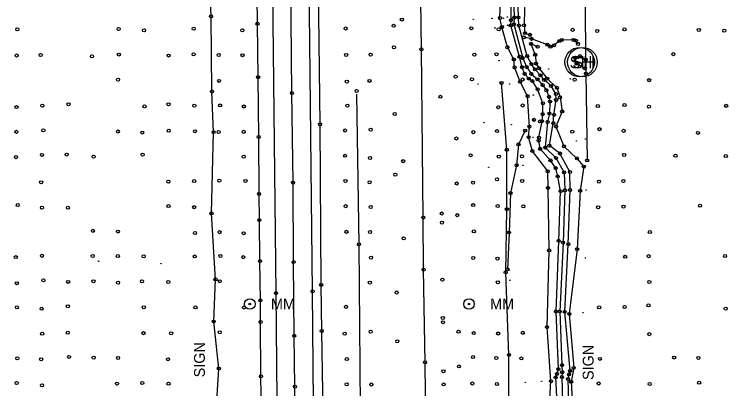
# Model space of a CAD drawing. Extents: x 20503438 to 20508873, y 7964251 to 7984667.
# Drawn here: x 20505218.4 to 20505681.5, y 7981617.9 to 7981861 of the extents above; entities that cross this region are included whole.
import ezdxf

# ---------------------------------------------------------------- set-up
doc = ezdxf.new("R2010")
doc.units = 0
for name, color, linetype in [('SurBreakLine', 7, 'Continuous'), ('SurControl', 7, 'Continuous'), ('SurDrainageArrowDown', 7, 'Continuous'), ('SurDrainageArrowUp', 7, 'Continuous'), ('SurEdgeRoadPaved', 7, 'Continuous'), ('SurEdgeShoulderPaved', 7, 'Continuous'), ('SurFenceWire', 7, 'Continuous'), ('SurNaturalCells', 7, 'Continuous'), ('SurPointsNonDTM', 7, 'Continuous'), ('SurRoadPoints', 7, 'Continuous'), ('SurSurveyPoints', 7, 'Continuous')]:
    doc.layers.add(name, color=color, linetype=linetype)

msp = doc.modelspace()

# ---------------------------------------------------------------- linework, layer by layer
at = {"layer": 'SurBreakLine'}
for points in [[(20505561.36, 7981994.08), (20505558.88, 7981970.37), (20505555.83, 7981944.51), (20505549.98, 7981907.82), (20505549.62, 7981891.93), (20505549, 7981879.91), (20505550.23, 7981869.81), (20505549.51, 7981864.77), (20505549.3, 7981853.83), (20505549.91, 7981848.75), (20505553.2, 7981847.61)], [(20505408.11, 7980905.42), (20505407.63, 7980936.71), (20505407.54, 7980971.82), (20505407.18, 7981004.25), (20505405.74, 7981137.48), (20505404.81, 7981230.91), (20505404.37, 7981260.58), (20505403.32, 7981366.14), (20505402.91, 7981408.02), (20505401.88, 7981507.45), (20505401.57, 7981542.27), (20505401.07, 7981589.57), (20505400.6, 7981619.25), (20505400.16, 7981652.25), (20505399.76, 7981700.07), (20505399.43, 7981751.68), (20505398.64, 7981809.84), (20505397.46, 7981930.08)], [(20505563.86, 7981573.42), (20505566.78, 7981622.74), (20505564.23, 7981657.87), (20505565.61, 7981707.66), (20505564.9, 7981748.28), (20505564.66, 7981759.02), (20505554.73, 7981772.14), (20505552.25, 7981781.22), (20505552.82, 7981788.04), (20505551.65, 7981807.81), (20505546.75, 7981817.2), (20505543.22, 7981826.55), (20505542.71, 7981831.6), (20505538.48, 7981839.55), (20505534.89, 7981852.58), (20505533.66, 7981858.56), (20505534.37, 7981880.13)], [(20505570.92, 7981608.69), (20505569.86, 7981625.19), (20505570.67, 7981627.51), (20505571.6, 7981630.61), (20505570.06, 7981668), (20505571.81, 7981713.91), (20505573.05, 7981746.09), (20505571.17, 7981755.68), (20505569.9, 7981761.05), (20505566.48, 7981766.09), (20505559.8, 7981773.63), (20505559.8, 7981773.63), (20505558.83, 7981778.93), (20505559, 7981780.89), (20505561.03, 7981791.53), (20505561.44, 7981796.09), (20505561.54, 7981803.19), (20505558.11, 7981812.3), (20505554.72, 7981817.59), (20505552.39, 7981819.23), (20505549.7, 7981822.3), (20505547.99, 7981826.64), (20505546.36, 7981833.4), (20505540.74, 7981853.78), (20505540.86, 7981857.16), (20505540.73, 7981881.04)], [(20505578.3, 7981608.17), (20505577.86, 7981624.18), (20505578.57, 7981627.18), (20505579.25, 7981629.48), (20505575.75, 7981667.77), (20505578.05, 7981711.71), (20505579.17, 7981746.83), (20505579.12, 7981758.61), (20505572.6, 7981770.58), (20505565.76, 7981775.72), (20505568.3, 7981790.29), (20505568.3, 7981790.29), (20505568.71, 7981795.69), (20505570.16, 7981805.32), (20505570, 7981809.21), (20505566.85, 7981814.41), (20505562.3, 7981818.32), (20505560.02, 7981821.34), (20505556.42, 7981825.24), (20505554.12, 7981828.61), (20505551.34, 7981833.87), (20505546.04, 7981853.65), (20505545.64, 7981858.92), (20505545.16, 7981880.55)], [(20505487.04, 7981413.82), (20505486.29, 7981483.59), (20505486.25, 7981511.58), (20505485.87, 7981557.58), (20505485.61, 7981586.22), (20505485.3, 7981614.22), (20505485.03, 7981634.98), (20505484.16, 7981695.21), (20505483.94, 7981729.03), (20505482.66, 7981838.18), (20505482.35, 7981869.99)], [(20505558.15, 7981839.87), (20505553.79, 7981841.78), (20505556.51, 7981834.7), (20505557.14, 7981828.99), (20505559.04, 7981825.86), (20505564.31, 7981819.21), (20505570.63, 7981813.3), (20505572.67, 7981807.07), (20505574.06, 7981797.9), (20505570.02, 7981788.1)], [(20505570.02, 7981788.1), (20505575.22, 7981775.27), (20505583.62, 7981767.39), (20505588.14, 7981762.05), (20505585.73, 7981746.39), (20505583.8, 7981708.52), (20505578.66, 7981666.45), (20505581.55, 7981631.4), (20505579.89, 7981622.34), (20505580.64, 7981610.95), (20505575.95, 7981568.33), (20505579.38, 7981522.06), (20505583.47, 7981507.21), (20505590.83, 7981496.08), (20505592.59, 7981491.57), (20505599.89, 7981469.64), (20505607.76, 7981439.55), (20505616.11, 7981427)]]:
    msp.add_lwpolyline(points, dxfattribs=at)
msp.add_lwpolyline([(20505588.76, 7981825.95), (20505583.39, 7981828.87), (20505582.71, 7981832.74), (20505585.68, 7981833.78), (20505589.38, 7981831.54)], close=True, dxfattribs=at)
at = {"layer": 'SurControl'}
for centre in [(20505528.48, 7981858.23), (20505535.86, 7981858.42), (20505538.55, 7981859.22), (20505516.4, 7981857.62), (20505538.76, 7981853.87), (20505530.54, 7981852.16), (20505535.89, 7981853.33), (20505533.1, 7981830.92), (20505543.19, 7981832.15), (20505565.23, 7981825.45), (20505549.22, 7981818.73), (20505579.33, 7981819.05), (20505519.45, 7981815.69), (20505540.04, 7981815.75), (20505555.27, 7981808.46), (20505523.24, 7981790.64), (20505541.09, 7981789.24), (20505555.56, 7981792.29), (20505555.12, 7981781.13), (20505589.01, 7981780.05), (20505583.27, 7981778.76), (20505526.41, 7981761.66), (20505548.56, 7981762.85), (20505589.51, 7981746.82), (20505273.2, 7981700.65), (20505589.2, 7981702.79), (20505313.68, 7981699.03), (20505540.24, 7981688.32), (20505587.6, 7981667.2), (20505591.22, 7981628.5), (20505550.13, 7981621.98), (20505560.85, 7981622.69)]:
    msp.add_circle(centre, 0.15, dxfattribs=at)
at = {"layer": 'SurDrainageArrowDown'}
for points in [[(20505351.34, 7981363.26), (20505349.96, 7981392.38), (20505350.95, 7981416.91), (20505350.55, 7981438.27), (20505348.89, 7981466.66), (20505351.23, 7981492.12), (20505350.56, 7981515.21), (20505350.08, 7981555.45), (20505348.21, 7981582.12), (20505351.24, 7981630.95), (20505347.92, 7981661.47), (20505349.05, 7981688.85), (20505346.48, 7981731.69), (20505347.8, 7981784.47), (20505346.74, 7981810.84), (20505346.18, 7981859.59), (20505344.33, 7981907.65)], [(20505584.39, 7981841.69), (20505583, 7981843.9), (20505581.44, 7981844.31), (20505573.8, 7981844.25), (20505572.15, 7981843.54), (20505568.8, 7981840.81), (20505566.51, 7981839.93), (20505564.52, 7981841.18), (20505554.19, 7981845.03), (20505549.26, 7981846.04)], [(20505543.87, 7980924.01), (20505542.21, 7980962.41), (20505544.04, 7981001.16), (20505544.17, 7981040.21), (20505543.74, 7981084.38), (20505544.17, 7981123.15), (20505543.46, 7981167.85), (20505543.43, 7981213.23), (20505541.06, 7981255.53), (20505541.26, 7981296.85), (20505541.55, 7981338.43), (20505541.49, 7981384.49), (20505542.21, 7981426.21), (20505540.25, 7981466.93), (20505540.56, 7981509.1), (20505537.72, 7981553.58), (20505539.52, 7981596.69), (20505539.47, 7981639.85), (20505537.42, 7981693.41), (20505538.12, 7981734.42), (20505538.12, 7981773.02), (20505534.66, 7981816.39)]]:
    msp.add_lwpolyline(points, dxfattribs=at)
at = {"layer": 'SurDrainageArrowUp'}
for points in [[(20505542.19, 7981880.5), (20505542.98, 7981858.88), (20505542.74, 7981854.5), (20505548.5, 7981832.45), (20505550.98, 7981826.76), (20505554.07, 7981822.19), (20505558.07, 7981818.75), (20505561.39, 7981815.03), (20505563.83, 7981811.63), (20505565.47, 7981807.37), (20505566.13, 7981804.3), (20505565.79, 7981796.52), (20505564.64, 7981791.08)], [(20505440.65, 7981809.09), (20505442.15, 7981711.57), (20505442.91, 7981605.96), (20505444.79, 7981508.1), (20505445.74, 7981408.26), (20505447.4, 7981310.78), (20505448.49, 7981210.05), (20505448.82, 7981122.13), (20505449.29, 7981065.12)], [(20505564.64, 7981791.08), (20505563.06, 7981774.5), (20505570, 7981767.73), (20505575.32, 7981758.33), (20505575.85, 7981746.67), (20505574.68, 7981712.73), (20505572.49, 7981668.05), (20505573.95, 7981633.18), (20505574.08, 7981628.51), (20505573.87, 7981625.46), (20505574.33, 7981609.41), (20505571.37, 7981574), (20505574.69, 7981521.93), (20505577.2, 7981503.26), (20505585.6, 7981487.18), (20505592.31, 7981462.45), (20505596.89, 7981435.12), (20505601.28, 7981425.67), (20505605.27, 7981410.64)], [(20505550.06, 7981785.48), (20505545.7, 7981776.51), (20505544.46, 7981762.94), (20505540.53, 7981744.83), (20505539.63, 7981719.31), (20505538.57, 7981695.33)]]:
    msp.add_lwpolyline(points, dxfattribs=at)
at = {"layer": 'SurEdgeRoadPaved'}
for points in [[(20505420.77, 7980848.98), (20505419.47, 7980988.86), (20505418.51, 7981057.7), (20505417.69, 7981158.74), (20505416.9, 7981224.3), (20505416.49, 7981269.61), (20505416.17, 7981298.98), (20505414.84, 7981406.19), (20505414.3, 7981473.72), (20505412.74, 7981608.4), (20505412.1, 7981681.06), (20505410.05, 7981862.37), (20505409.06, 7981971.02), (20505408.76, 7981998.85)], [(20505396.33, 7980909.55), (20505395.68, 7980987.14), (20505394.85, 7981051.13), (20505394.61, 7981089.54), (20505394.32, 7981118.62), (20505393.74, 7981158.59), (20505393.12, 7981227.82), (20505391.77, 7981332.33), (20505391.6, 7981366.36), (20505390.99, 7981400.6), (20505390.43, 7981467.66), (20505389.77, 7981502.95), (20505389.33, 7981557.17), (20505389.01, 7981610.84), (20505388.35, 7981679.93), (20505385.03, 7981993.21)]]:
    msp.add_lwpolyline(points, dxfattribs=at)
at = {"layer": 'SurEdgeShoulderPaved'}
for points in [[(20505426.86, 7980832.89), (20505425.41, 7980977.21), (20505425.21, 7981009.67), (20505424.56, 7981059.21), (20505424.03, 7981108.16), (20505423.08, 7981188.71), (20505422.39, 7981257.33), (20505421.78, 7981317.16), (20505420.57, 7981436.1), (20505420.04, 7981471), (20505419.87, 7981506.55), (20505419.47, 7981534.86), (20505418.94, 7981582.14), (20505418.66, 7981615.83), (20505418.01, 7981655.29), (20505417.66, 7981685.28), (20505416.92, 7981789.53), (20505415.62, 7981896.09), (20505415.07, 7981964.65), (20505414.65, 7981998.91)], [(20505381.11, 7981388.47), (20505380.66, 7981428.88), (20505380.34, 7981466.23), (20505380.01, 7981494.26), (20505379.61, 7981519.74), (20505379.14, 7981573.86), (20505378.82, 7981602.99), (20505378.53, 7981625.9), (20505378.36, 7981661.19), (20505378.21, 7981675.25), (20505377.92, 7981700.69), (20505377.53, 7981727.28), (20505377.36, 7981744.31), (20505377.08, 7981781.29), (20505376.74, 7981820.11), (20505376.33, 7981854.83), (20505375.9, 7981890.93)]]:
    msp.add_lwpolyline(points, dxfattribs=at)
at = {"layer": 'SurFenceWire'}
msp.add_lwpolyline([(20505583.74, 7982820.12), (20505580.19, 7982701.02), (20505581.22, 7982574.25), (20505581.59, 7982491.04), (20505582.46, 7982428.28), (20505582.73, 7982421.79), (20505583.15, 7982367.8), (20505584.54, 7982284.18), (20505585.13, 7982218.82), (20505586.48, 7982118.26), (20505587.09, 7982034.84), (20505588.49, 7981893.92), (20505589.47, 7981822.49), (20505590.29, 7981766.07)], dxfattribs=at)
at = {"layer": 'SurNaturalCells'}
for centre in [(20505585.41, 7981829.88), (20505587.21, 7981829.87)]:
    msp.add_circle(centre, 9.59, dxfattribs=at)
at = {"layer": 'SurPointsNonDTM'}
for centre in [(20505589.47, 7981822.49), (20505590.29, 7981766.07)]:
    msp.add_circle(centre, 1, dxfattribs=at)
at = {"layer": 'SurRoadPoints'}
for centre, radius in [((20505371.34, 7981672.87), 3.43), ((20505371.34, 7981672.87), 0.571), ((20505513.59, 7981672.87), 3.43), ((20505513.59, 7981672.87), 0.571)]:
    msp.add_circle(centre, radius, dxfattribs=at)
at = {"layer": 'SurSurveyPoints'}
for centre in [(20505346.18, 7981859.59), (20505470, 7981857.54), (20505533.66, 7981858.56), (20505540.86, 7981857.16), (20505542.98, 7981858.88), (20505545.64, 7981858.92), (20505376.33, 7981854.83), (20505464.7, 7981853.51), (20505534.89, 7981852.58), (20505540.74, 7981853.78), (20505542.74, 7981854.5), (20505546.04, 7981853.65), (20505549.3, 7981853.83), (20505220.39, 7981851.23), (20505286.19, 7981851.37), (20505302.66, 7981850.55), (20505334.91, 7981851.59), (20505366.48, 7981850.55), (20505433.53, 7981851.71), (20505515.06, 7981851.92), (20505532.86, 7981851.21), (20505549.91, 7981848.75), (20505580.93, 7981850.89), (20505596.81, 7981850.14), (20505614.53, 7981851.18), (20505662.78, 7981850.77), (20505679.28, 7981850.27), (20505549.26, 7981846.04), (20505553.2, 7981847.61), (20505554.19, 7981845.03), (20505572.15, 7981843.54), (20505573.8, 7981844.25), (20505581.44, 7981844.31), (20505583, 7981843.9), (20505464.88, 7981839.56), (20505538.48, 7981839.55), (20505553.79, 7981841.78), (20505558.15, 7981839.87), (20505564.52, 7981841.18), (20505566.51, 7981839.93), (20505568.8, 7981840.81), (20505584.39, 7981841.69), (20505219.95, 7981834.2), (20505235.53, 7981834.56), (20505286.29, 7981834.81), (20505318.59, 7981834.17), (20505334.86, 7981834.94), (20505351.16, 7981834.58), (20505366.59, 7981834.39), (20505433.88, 7981834.54), (20505449.74, 7981834.76), (20505482.66, 7981838.18), (20505517.08, 7981834.78), (20505531.46, 7981835), (20505556.51, 7981834.7), (20505646.21, 7981835.05), (20505268.86, 7981833.62), (20505542.71, 7981831.6), (20505546.36, 7981833.4), (20505548.5, 7981832.45), (20505551.34, 7981833.87), (20505582.71, 7981832.74), (20505585.68, 7981833.78), (20505589.38, 7981831.54), (20505543.22, 7981826.55), (20505547.99, 7981826.64), (20505550.98, 7981826.76), (20505554.12, 7981828.61), (20505556.42, 7981825.24), (20505557.14, 7981828.99), (20505559.04, 7981825.86), (20505583.39, 7981828.87), (20505588.76, 7981825.95), (20505376.74, 7981820.11), (20505504.9, 7981820.5), (20505549.7, 7981822.3), (20505554.07, 7981822.19), (20505560.02, 7981821.34), (20505285.78, 7981818.55), (20505351.39, 7981817.71), (20505434.28, 7981817.23), (20505449, 7981817.71), (20505515.48, 7981818.71), (20505534.66, 7981816.39), (20505546.75, 7981817.2), (20505548.46, 7981818.63), (20505552.39, 7981819.23), (20505554.72, 7981817.59), (20505558.07, 7981818.75), (20505562.3, 7981818.32), (20505564.31, 7981819.21), (20505582.12, 7981818.53), (20505630.52, 7981818.19), (20505440.62, 7981811.19), (20505558.11, 7981812.3), (20505561.39, 7981815.03), (20505563.83, 7981811.63), (20505566.85, 7981814.41), (20505570.63, 7981813.3), (20505346.74, 7981810.84), (20505398.64, 7981809.84), (20505495.04, 7981807.4), (20505551.65, 7981807.81), (20505565.47, 7981807.37), (20505570, 7981809.21), (20505572.67, 7981807.07), (20505253.65, 7981802.52), (20505318.57, 7981802.54), (20505335.26, 7981801.64), (20505352.06, 7981801.79), (20505434.66, 7981801.68), (20505548.37, 7981801.72), (20505561.54, 7981803.19), (20505566.13, 7981804.3), (20505570.16, 7981805.32), (20505614.52, 7981802.06), (20505219.91, 7981800.71), (20505236.68, 7981801.58), (20505302.96, 7981801.16), (20505367.45, 7981801.11), (20505532.66, 7981800.63), (20505574.06, 7981797.9), (20505597.23, 7981801.4), (20505630.38, 7981800.97), (20505680.52, 7981801.54), (20505465.36, 7981796.18), (20505555.79, 7981792.45), (20505561.44, 7981796.09), (20505565.79, 7981796.52), (20505568.71, 7981795.69), (20505416.92, 7981789.53), (20505552.82, 7981788.04), (20505559.66, 7981791.4), (20505561.03, 7981791.53), (20505564.64, 7981791.08), (20505564.64, 7981791.08), (20505568.3, 7981790.29), (20505568.3, 7981790.29), (20505570.02, 7981788.1), (20505570.02, 7981788.1), (20505219.85, 7981784.64), (20505237.3, 7981785.61), (20505285.69, 7981784.85), (20505301.5, 7981784.18), (20505318.72, 7981785.38), (20505335.78, 7981785.05), (20505347.8, 7981784.47), (20505351.1, 7981784.53), (20505367.32, 7981784.64), (20505433.17, 7981785.5), (20505449.79, 7981786.11), (20505516.35, 7981784.44), (20505531.77, 7981785.12), (20505550.06, 7981785.48), (20505580.6, 7981784.77), (20505598.31, 7981786.39), (20505613.96, 7981785.32), (20505662.22, 7981783.97), (20505377.08, 7981781.29), (20505505.41, 7981780.31), (20505552.25, 7981781.22), (20505558.83, 7981778.93), (20505559, 7981780.89), (20505545.7, 7981776.51), (20505563.06, 7981774.5), (20505565.76, 7981775.72), (20505575.22, 7981775.27), (20505236.43, 7981769.68), (20505252.5, 7981769.9), (20505301.75, 7981769.88), (20505514.62, 7981769.47), (20505538.12, 7981773.02), (20505554.73, 7981772.14), (20505559.8, 7981773.63), (20505559.8, 7981773.63), (20505572.6, 7981770.58), (20505614.29, 7981769.65), (20505219.57, 7981768.22), (20505269.95, 7981768.53), (20505367.34, 7981768.56), (20505433.18, 7981769.1), (20505449.36, 7981767.68), (20505470.85, 7981765.58), (20505532.94, 7981768.54), (20505547.93, 7981768.78), (20505566.48, 7981766.09), (20505570, 7981767.73), (20505583.62, 7981767.39), (20505647.63, 7981769.17), (20505680.27, 7981768.93), (20505544.46, 7981762.94), (20505569.9, 7981761.05), (20505588.14, 7981762.05), (20505465.73, 7981756.83), (20505564.66, 7981759.02), (20505571.17, 7981755.68), (20505575.32, 7981758.33), (20505579.12, 7981758.61), (20505235.89, 7981751.88), (20505318.44, 7981752.25), (20505335.19, 7981752.71), (20505351.53, 7981752.91), (20505368.5, 7981752.76), (20505399.43, 7981751.68), (20505433.41, 7981752.75), (20505449.05, 7981751.9), (20505505.66, 7981751.12), (20505516.26, 7981751.7), (20505531.81, 7981753.82), (20505548.09, 7981752.75), (20505597.9, 7981752.33), (20505613.78, 7981752.74), (20505564.9, 7981748.28), (20505573.05, 7981746.09), (20505575.85, 7981746.67), (20505579.17, 7981746.83), (20505585.73, 7981746.39), (20505377.36, 7981744.31), (20505540.53, 7981744.83), (20505220.72, 7981737.09), (20505516.29, 7981737.08), (20505236.4, 7981735.36), (20505253.25, 7981735.41), (20505318.56, 7981736.48), (20505335.19, 7981735.75), (20505433.52, 7981736.37), (20505449.81, 7981735.85), (20505532.22, 7981736.45), (20505538.12, 7981734.42), (20505548.86, 7981736.31), (20505597.45, 7981735.68), (20505613.87, 7981736.09), (20505663.59, 7981736.69), (20505346.48, 7981731.69), (20505483.94, 7981729.03), (20505495.92, 7981731.61), (20505505.94, 7981730.54), (20505377.53, 7981727.28), (20505496, 7981725.69), (20505269.47, 7981720.37), (20505285.7, 7981719.89), (20505335.76, 7981718.94), (20505351.68, 7981719.51), (20505367.33, 7981718.83), (20505434.08, 7981719.71), (20505449.37, 7981719.63), (20505516.71, 7981720.03), (20505539.63, 7981719.31), (20505630.94, 7981719.61), (20505471.17, 7981715.53), (20505571.81, 7981713.91), (20505442.15, 7981711.57), (20505574.68, 7981712.73), (20505578.05, 7981711.71), (20505565.61, 7981707.66), (20505583.8, 7981708.52), (20505219.44, 7981703.31), (20505236.39, 7981704.15), (20505269.37, 7981704.06), (20505285.66, 7981703.98), (20505302.46, 7981703.82), (20505335.6, 7981703.74), (20505352.25, 7981704.04), (20505367.04, 7981703.26), (20505377.92, 7981700.69), (20505399.76, 7981700.07), (20505450, 7981702.99), (20505516.34, 7981702.75), (20505532.07, 7981702.35), (20505614.97, 7981703.54), (20505630.17, 7981703.92), (20505679.82, 7981703.99), (20505484.16, 7981695.21), (20505538.57, 7981695.33), (20505537.42, 7981693.41), (20505220.11, 7981686.37), (20505237.32, 7981688.23), (20505253.44, 7981687.23), (20505269.89, 7981687.61), (20505285.81, 7981686.76), (20505301.31, 7981687.6), (20505318.38, 7981687.18), (20505349.05, 7981688.85), (20505351.83, 7981687.66), (20505449.21, 7981686.73), (20505496.3, 7981688.68), (20505532.29, 7981686.99), (20505630.63, 7981687.17), (20505417.66, 7981685.28), (20505388.35, 7981679.93), (20505412.1, 7981681.06), (20505466.69, 7981680.35), (20505378.21, 7981675.25), (20505630.08, 7981671.95), (20505220.14, 7981670.7), (20505236.26, 7981669.77), (20505253.2, 7981671.37), (20505302.55, 7981670.71), (20505336.08, 7981670.69), (20505367.51, 7981670.62), (20505433.72, 7981671.02), (20505570.06, 7981668), (20505572.49, 7981668.05), (20505575.75, 7981667.77), (20505598.09, 7981670.7), (20505614.59, 7981670.9), (20505680.23, 7981669.88), (20505496.62, 7981663.81), (20505578.66, 7981666.45), (20505347.92, 7981661.47), (20505378.36, 7981661.19), (20505496.66, 7981661.05), (20505236.56, 7981653.57), (20505253.16, 7981654.23), (20505302.32, 7981653.96), (20505320.27, 7981653.84), (20505351.83, 7981654.53), (20505418.01, 7981655.29), (20505432.91, 7981653.66), (20505449.73, 7981654.89), (20505506.75, 7981654.86), (20505516.69, 7981653.98), (20505532.5, 7981653.7), (20505548.52, 7981654.15), (20505564.23, 7981657.87), (20505400.16, 7981652.25), (20505630.64, 7981653.31), (20505467.01, 7981648.68), (20505539.47, 7981639.85), (20505220.38, 7981637.61), (20505235.88, 7981637), (20505253.94, 7981638.54), (20505269.99, 7981638.08), (20505285.83, 7981637.82), (20505318.24, 7981637.01), (20505434.29, 7981637.16), (20505485.03, 7981634.98), (20505516.25, 7981638.46), (20505531.31, 7981637.82), (20505547.58, 7981637.53), (20505598.54, 7981637.24), (20505646.76, 7981638.09), (20505662.51, 7981637.85), (20505351.24, 7981630.95), (20505507.03, 7981632.34), (20505571.6, 7981630.61), (20505573.95, 7981633.18), (20505581.55, 7981631.4), (20505378.53, 7981625.9), (20505497.05, 7981629.2), (20505570.67, 7981627.51), (20505574.08, 7981628.51), (20505578.57, 7981627.18), (20505579.25, 7981629.48), (20505219.96, 7981621.62), (20505285.1, 7981621.21), (20505301.52, 7981621.56), (20505318.57, 7981621.12), (20505515.77, 7981621.24), (20505566.78, 7981622.74), (20505569.86, 7981625.19), (20505573.87, 7981625.46), (20505577.86, 7981624.18), (20505579.89, 7981622.34), (20505597.76, 7981621.28), (20505662.99, 7981621.77), (20505236.46, 7981620.1), (20505400.6, 7981619.25), (20505434.19, 7981620.76), (20505450.17, 7981620.62), (20505497.14, 7981620.65), (20505531.68, 7981620.93), (20505630.89, 7981620.9)]:
    msp.add_circle(centre, 1, dxfattribs=at)

# ---------------------------------------------------------------- texts
at = {"layer": 'SurNaturalCells'}
for p in [(20505578.89, 7981825.88), (20505580.69, 7981825.87)]:
    msp.add_text('SH', height=7.995, rotation=360, dxfattribs=at).set_placement(p)
at = {"layer": 'SurRoadPoints'}
for s, rotation, p in [('MM', 360, (20505385.05, 7981669.38)), ('MM', 360, (20505527.3, 7981669.38)), ('SIGN', 90, (20505342.13, 7981625.25)), ('SIGN', 90, (20505594.43, 7981623.52))]:
    msp.add_text(s, height=6.995, rotation=rotation, dxfattribs=at).set_placement(p)

doc.saveas('drawing.dxf')
